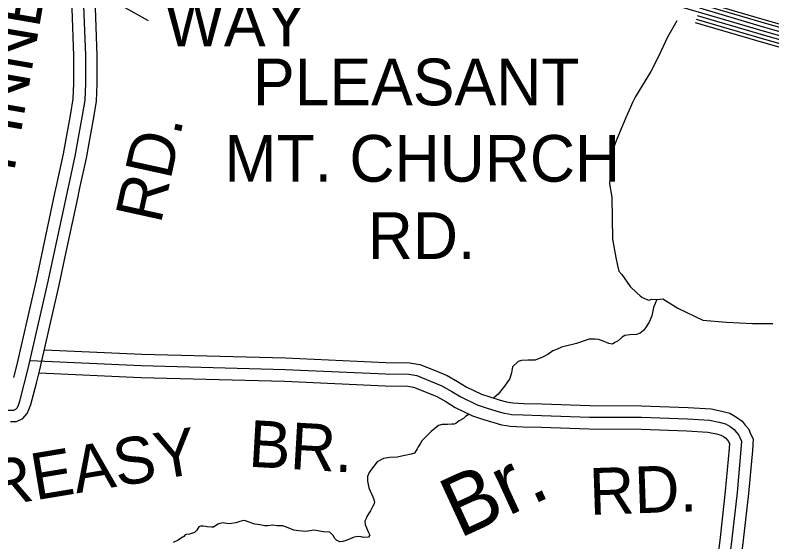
# Model space of a CAD drawing. Extents: x 1551132 to 1791609, y 378168 to 563823.
# Drawn here: x 1676188 to 1682181, y 434729 to 438902 of the extents above; entities that cross this region are included whole.
import ezdxf

# ---------------------------------------------------------------- set-up
doc = ezdxf.new("R2010")
doc.units = 0
for name, color, linetype in [('DESIGN - DRAINAGE - Bridges and Cross Drains Size Text', 7, 'Continuous'), ('DESIGN - ROW - Right-of-Way and Easement Labels', 7, 'Continuous'), ('DESIGN - TRANSPORTATION - Text', 7, 'Continuous'), ('SURVEY - CENTERLINE - Preliminary Text', 7, 'Continuous'), ('SURVEY - PROPERTY - Owners', 7, 'Continuous')]:
    doc.layers.add(name, color=color, linetype=linetype)

msp = doc.modelspace()

# ---------------------------------------------------------------- linework, layer by layer
at = {"layer": 'DESIGN - ROW - Right-of-Way and Easement Labels'}
msp.add_lwpolyline([(1676991.658, 438999.916), (1677240.669, 438858.388)], dxfattribs=at)
at = {"layer": 'DESIGN - TRANSPORTATION - Text'}
for points in [[(1681428.554, 438857.915), (1681355.539, 438727.895), (1681283.824, 438574.574), (1681222.492, 438455.163), (1681134.911, 438314.042), (1681098.22, 438252.407), (1681079.795, 438214.581), (1681022.33, 438083.119), (1680952.507, 437919.757), (1680923.641, 437842.013), (1680910.566, 437746.06), (1680903.658, 437664.05), (1680894.566, 437566.047), (1680913.391, 437459.703), (1680919.69, 437127.244), (1680946.09, 436982.774), (1680957.373, 436918.564), (1680968.889, 436874.379), (1680992.597, 436848.062), (1681057.554, 436753.185), (1681110.994, 436702.5), (1681138.727, 436678.141), (1681150.61, 436667.991), (1681165.734, 436659.915), (1681184.434, 436651.565), (1681206.367, 436645.298), (1681230.433, 436651.024), (1681270.432, 436650.549), (1681292.456, 436652.29), (1681316.481, 436654.007), (1681437.253, 436579.622), (1681633.848, 436485.578), (1681821.894, 436468.477), (1682027.031, 436459.927), (1682189.435, 436459.927)], [(1681268.449, 436650.574), (1681243.699, 436584.789), (1681230.966, 436518.87), (1681208.408, 436469.077), (1681179.917, 436425.368), (1681163.676, 436403.534), (1681137.427, 436381.817), (1681109.319, 436372.141), (1681055.278, 436368.774), (1681017.213, 436363.224), (1680995.08, 436351.474), (1680962.739, 436321.823), (1680936.59, 436308.114), (1680918.457, 436296.314), (1680890.499, 436300.656), (1680838.725, 436321.29), (1680808.859, 436333.657), (1680780.877, 436335.998), (1680732.861, 436334.565), (1680632.48, 436301.714), (1680514.124, 436271.08), (1680475.925, 436253.513), (1680445.793, 436241.863), (1680407.46, 436212.278), (1680363.236, 436192.786), (1680306.946, 436167.419), (1680246.947, 436168.135), (1680196.932, 436166.727), (1680172.816, 436157.002), (1680126.35, 436115.501), (1680119.842, 436069.525), (1680105.326, 436023.648), (1680062.635, 435962.088), (1680013.944, 435900.595), (1679978.712, 435869.761)], [(1679781.266, 435739.449), (1679753.95, 435723.474), (1679737.767, 435707.648), (1679703.551, 435688.031), (1679679.302, 435666.289), (1679665.261, 435662.455), (1679645.236, 435660.689), (1679611.212, 435659.089), (1679587.213, 435659.38), (1679569.213, 435659.589), (1679541.13, 435651.913), (1679482.573, 435602.554), (1679434.041, 435555.077), (1679409.75, 435529.335), (1679395.484, 435505.476), (1679380.017, 435481.792), (1679371.034, 435465.717), (1679350.66, 435431.924), (1679324.569, 435424.224), (1679274.436, 435412.807), (1679212.28, 435399.523), (1679154.264, 435398.215), (1679104.149, 435388.798), (1679055.858, 435363.339), (1679027.484, 435329.638), (1679009.384, 435304.479), (1678992.926, 435279.995), (1678978.568, 435248.127), (1678978.152, 435210.085), (1678989.568, 435157.892), (1679020.767, 435085.44), (1679026.634, 435073.356), (1679034.342, 435047.239), (1679030.167, 435031.263), (1679021.942, 435011.338), (1679003.543, 434975.52), (1678985.276, 434951.711), (1678972.677, 434929.719), (1678966.852, 434913.885), (1678958.61, 434891.96), (1678960.344, 434867.909), (1678970.027, 434839.758), (1678987.626, 434803.516), (1678997.409, 434783.374), (1678995.359, 434779.39), (1678987.209, 434765.473), (1678945.185, 434763.973), (1678929.253, 434770.165), (1678905.278, 434772.457), (1678873.212, 434766.831), (1678808.897, 434739.556), (1678782.806, 434731.855), (1678759.606, 434730.022), (1678742.857, 434736.339), (1678734.899, 434740.439), (1678719.057, 434754.639), (1678707.324, 434778.807), (1678679.633, 434807.166), (1678629.66, 434809.766), (1678553.77, 434820.674), (1678489.655, 434811.424), (1678431.706, 434816.116), (1678395.773, 434822.549), (1678349.974, 434841.116), (1678308.125, 434855.625)], [(1678308.125, 434855.625), (1678262.127, 434856.175), (1678228.177, 434860.584), (1678190.128, 434857.025), (1678164.129, 434857.333), (1678128.196, 434863.767), (1678086.264, 434870.275), (1678026.49, 434891.009), (1678006.558, 434897.251), (1677988.533, 434895.459), (1677966.492, 434891.718), (1677936.359, 434880.059), (1677900.293, 434874.484), (1677876.244, 434870.767), (1677836.337, 434879.251), (1677810.27, 434873.55), (1677792.221, 434869.759), (1677759.955, 434846.116), (1677741.939, 434844.325), (1677709.981, 434848.708), (1677696.006, 434850.875), (1677676.024, 434853.116), (1677666.024, 434853.233), (1677656.024, 434853.358), (1677641.983, 434849.516), (1677625.666, 434821.682), (1677607.467, 434803.873), (1677593.401, 434798.032), (1677569.318, 434790.315), (1677543.268, 434786.615), (1677535.252, 434784.706), (1677523.119, 434772.839), (1677496.911, 434755.13), (1677478.762, 434741.33), (1677440.562, 434723.763)]]:
    msp.add_lwpolyline(points, dxfattribs=at)
at = {"layer": 'SURVEY - CENTERLINE - Preliminary Text'}
for points in [[(1673679.03, 442999.878), (1673938.873, 442637.66), (1674206.575, 442251.358), (1674460.269, 441865.148), (1674755.412, 441386.544), (1674924.008, 441151.105), (1675053.205, 441014.06), (1675222.426, 440878.765), (1675375.814, 440771.604), (1675539.327, 440684.41), (1675704.923, 440611.225), (1675916.601, 440547.748), (1676293.984, 440429.103), (1677122.998, 440227.382), (1678437.083, 439850.239), (1679785.093, 439458.855), (1680911.425, 439131.005), (1682075.681, 438788.897), (1683100.19, 438495.764)], [(1681615.192, 438988.835), (1682092.947, 438848.448), (1683117.364, 438555.341), (1684444, 438169.932), (1685420.768, 437869.008), (1685677.471, 437791.489), (1685784.71, 437761.98), (1686020.029, 437728.996), (1686439.086, 437678.27), (1687046.83, 437608.185), (1687944.451, 437500.149), (1688787.948, 437402.497), (1689657.952, 437302.62), (1690453.975, 437201.209), (1691147.4, 437112.574), (1691732.762, 437042.681), (1692224.275, 436986.138)], [(1681622.025, 439012.586), (1682099.83, 438872.182), (1683124.214, 438579.092), (1684451.083, 438193.607), (1685427.977, 437892.65), (1685684.321, 437815.24), (1685789.718, 437786.239), (1686023.229, 437753.505), (1686441.986, 437702.812), (1687049.722, 437632.735), (1687947.351, 437524.691), (1688790.781, 437427.056), (1689660.927, 437327.162), (1690457.1, 437225.726), (1691150.425, 437137.108), (1691735.637, 437067.231), (1692227.308, 437010.672)], [(1681598.117, 438929.225), (1682075.681, 438788.897), (1683100.19, 438495.764), (1684426.225, 438110.53), (1685402.677, 437809.706), (1685660.279, 437731.912), (1685772.127, 437701.137), (1686011.996, 437667.511), (1686431.811, 437616.693), (1687039.572, 437546.608), (1687937.184, 437438.572), (1688780.848, 437340.904), (1689650.502, 437241.068), (1690446.125, 437139.708), (1691139.792, 437051.039), (1691725.545, 436981.104), (1692216.717, 436924.594)], [(1681606.675, 438959.026), (1682084.314, 438818.672), (1683108.781, 438525.549), (1684435.117, 438140.231), (1685411.719, 437839.357), (1685668.871, 437761.697), (1685778.418, 437731.562), (1686016.013, 437698.253), (1686435.453, 437647.477), (1687043.197, 437577.392), (1687940.818, 437469.357), (1688784.398, 437371.704), (1689654.227, 437271.844), (1690450.05, 437170.458), (1691143.592, 437081.806), (1691729.153, 437011.896), (1692220.509, 436955.37)], [(1681573.909, 438844.915), (1682051.256, 438704.644), (1683075.89, 438411.479), (1684401.076, 438026.494), (1685377.086, 437725.804), (1685635.963, 437647.627), (1685754.327, 437615.051), (1686000.638, 437580.525), (1686421.52, 437529.582), (1687029.306, 437459.489), (1687926.901, 437351.462), (1688770.806, 437253.76), (1689639.961, 437153.983), (1690435.026, 437052.697), (1691129.034, 436963.978), (1691715.337, 436893.985), (1692206.051, 436837.525)], [(1681581.017, 438869.624), (1682058.414, 438729.345), (1683083.015, 438436.188), (1684408.451, 438051.128), (1685384.586, 437750.404), (1685643.088, 437672.336), (1685759.544, 437640.293), (1686003.963, 437606.026), (1686424.536, 437555.116), (1687032.314, 437485.032), (1687929.918, 437376.996), (1688773.748, 437279.31), (1689643.052, 437179.517), (1690438.275, 437078.206), (1691132.184, 436989.504), (1691718.329, 436919.527), (1692209.192, 436863.059)], [(1681589.559, 438899.433), (1682067.048, 438759.121), (1683091.598, 438465.98), (1684417.334, 438080.829), (1685393.636, 437780.055), (1685651.688, 437702.128), (1685765.835, 437670.711), (1686007.98, 437636.768), (1686428.17, 437585.909), (1687035.947, 437515.824), (1687933.551, 437407.788), (1688777.298, 437310.103), (1689646.777, 437210.292), (1690442.2, 437108.957), (1691135.992, 437020.271), (1691721.937, 436950.311), (1692212.95, 436893.827)]]:
    msp.add_lwpolyline(points, dxfattribs=at)
at = {"layer": 'SURVEY - PROPERTY - Owners'}
for points in [[(1674944.08, 435904.134), (1675653.097, 435825.983), (1676085.953, 435772.015), (1676151.86, 435773.415), (1676177.818, 435773.181), (1676193.859, 435781.04), (1676205.959, 435794.94), (1676214.1, 435812.874), (1676226.35, 435844.775), (1676292.457, 436102.307), (1676448.045, 436781.25), (1676610.3, 437540.161), (1676664.324, 437785.801), (1676695.781, 437961.606), (1676720.998, 438107.451), (1676742.014, 438229.321), (1676747.122, 438359.341), (1676747.022, 438581.455), (1676732.431, 438975.791), (1676705.582, 439338.225), (1676683.883, 439500.371)], [(1676176.893, 436031.338), (1676200.825, 436124.566), (1676290.465, 436515.743), (1676355.981, 436801.642), (1676398.913, 437002.422), (1676503.452, 437491.385), (1676518.152, 437560.145), (1676571.834, 437804.243), (1676603.009, 437978.464), (1676602.984, 437978.331), (1676628.083, 438123.493), (1676648.041, 438239.23), (1676652.833, 438361.174), (1676652.791, 438457.377), (1676652.733, 438579.689), (1676638.9, 438953.682), (1676638.275, 438970.557), (1676611.759, 439328.475), (1676596.468, 439494.546)], [(1676152.418, 435682.696), (1676198.459, 435682.279), (1676250.232, 435707.646), (1676283.073, 435745.372), (1676297.806, 435777.832), (1676312.906, 435817.149), (1676356.08, 435985.345), (1676380.605, 436080.898), (1676470.786, 436474.408), (1676536.61, 436761.633), (1676579.817, 436963.738), (1676684.356, 437452.701), (1676698.948, 437520.936), (1676753.297, 437768.059), (1676784.979, 437945.122), (1676785.054, 437945.522), (1676810.379, 438092.017), (1676832.412, 438219.788), (1676837.828, 438357.583), (1676837.787, 438457.46), (1676837.728, 438583.155), (1676823.771, 438960.532)], [(1676421.379, 436251.794), (1677190.527, 436216.844), (1678328.426, 436186.493), (1679124.565, 436151.243), (1679313.703, 436147.459), (1679393.417, 436134.243), (1679513.248, 436087.141), (1679608.154, 436045.974), (1679691.594, 435999.981), (1679760.717, 435956.788), (1679880.672, 435899.995), (1679946.396, 435877.386), (1680028.694, 435851.635), (1680078.834, 435838.585), (1680111.159, 435832.885), (1680129.633, 435829.627), (1680214.556, 435825.151), (1680359.519, 435821.851), (1680737.969, 435808.418), (1681149.351, 435806.676), (1681517.126, 435793.26), (1681699.38, 435782.559), (1681784.478, 435764.776), (1681848.551, 435748.759), (1681900.592, 435718.4), (1681944.807, 435685.157), (1681970.44, 435653.79), (1681997.764, 435622.814), (1682010.064, 435591.221), (1682032.797, 435544.637), (1682026.497, 435453.451), (1681995.456, 435111.642), (1681954.207, 434742.491), (1681930.407, 434545.277)], [(1676307.098, 436166.183), (1677187.261, 436126.191), (1678325.209, 436095.833), (1679121.649, 436060.574), (1679305.328, 436056.899), (1679369.143, 436046.315), (1679478.599, 436003.297), (1679568.121, 435964.463), (1679645.636, 435921.737), (1679717.135, 435877.061), (1679846.407, 435815.859), (1679918.088, 435791.192), (1680003.719, 435764.4), (1680059.51, 435749.883), (1680095.401, 435743.558), (1680119.325, 435739.333), (1680211.14, 435734.499), (1680356.878, 435731.174), (1680736.169, 435717.716), (1681147.509, 435715.974), (1681512.817, 435702.649), (1681687.38, 435692.399), (1681764.195, 435676.348), (1681814.01, 435663.89), (1681850.318, 435642.714), (1681881.517, 435619.255), (1681901.283, 435595.063), (1681919.083, 435574.887), (1681926.899, 435554.812), (1681940.632, 435526.67), (1681936.074, 435460.676), (1681905.208, 435120.784), (1681864.109, 434752.966), (1681840.467, 434557.077)], [(1676378.663, 436068.539), (1677183.861, 436031.955), (1678321.867, 436001.597), (1679118.624, 435966.321), (1679296.628, 435962.763), (1679343.91, 435954.921), (1679442.583, 435916.137), (1679526.514, 435879.728), (1679597.862, 435840.402), (1679671.827, 435794.184), (1679810.782, 435728.399), (1679888.664, 435701.598), (1679977.753, 435673.722), (1680039.427, 435657.672), (1680079.018, 435650.697), (1680108.609, 435645.472), (1680207.581, 435640.263), (1680354.128, 435636.922), (1680734.294, 435623.43), (1681145.593, 435621.688), (1681508.334, 435608.455), (1681674.905, 435598.671), (1681743.104, 435584.421), (1681778.111, 435575.671), (1681798.061, 435564.037), (1681815.727, 435550.753), (1681829.402, 435534.02), (1681837.293, 435525.061), (1681840.451, 435516.961), (1681844.826, 435507.994), (1681842.076, 435468.193), (1681811.393, 435130.284), (1681770.453, 434763.849), (1681746.978, 434569.344)]]:
    msp.add_lwpolyline(points, dxfattribs=at)

# ---------------------------------------------------------------- texts
at = {"layer": 'DESIGN - DRAINAGE - Bridges and Cross Drains Size Text'}
msp.add_text('Br.', height=474.9932, rotation=24.696925, dxfattribs=at).set_placement((1679705.734, 434754.632))
at = {"layer": 'DESIGN - ROW - Right-of-Way and Easement Labels'}
for s, height, rotation, p in [('OLD LEWISBURG', 370.00127, 312.0424694, (1681462.155, 441721.831)), ('FINNEY', 370.0092, 80.1901778, (1676180.035, 437655.422)), ('WAY', 369.9913, 0.0000278, (1677374.433, 438656.158)), ('PLEASANT', 369.9913, 0.0000278, (1678072.074, 438187.712)), ('RD.', 370.0089, 77.5966167, (1677340.809, 437241.032)), ('MT. CHURCH', 369.9913, 0.0000278, (1677845.846, 437582.48)), ('RD.', 369.9913, 0.0000278, (1678980.269, 436970.389)), ('BR.', 369.9913, 356.7428583, (1678030.666, 435325.421)), ('GREASY', 369.9919, 9.4653667, (1675615.589, 434935.909)), ('RD.', 369.991, 1.9622056, (1680740.168, 434942.67))]:
    msp.add_text(s, height=height, rotation=rotation, dxfattribs=at).set_placement(p)

doc.saveas('drawing.dxf')
